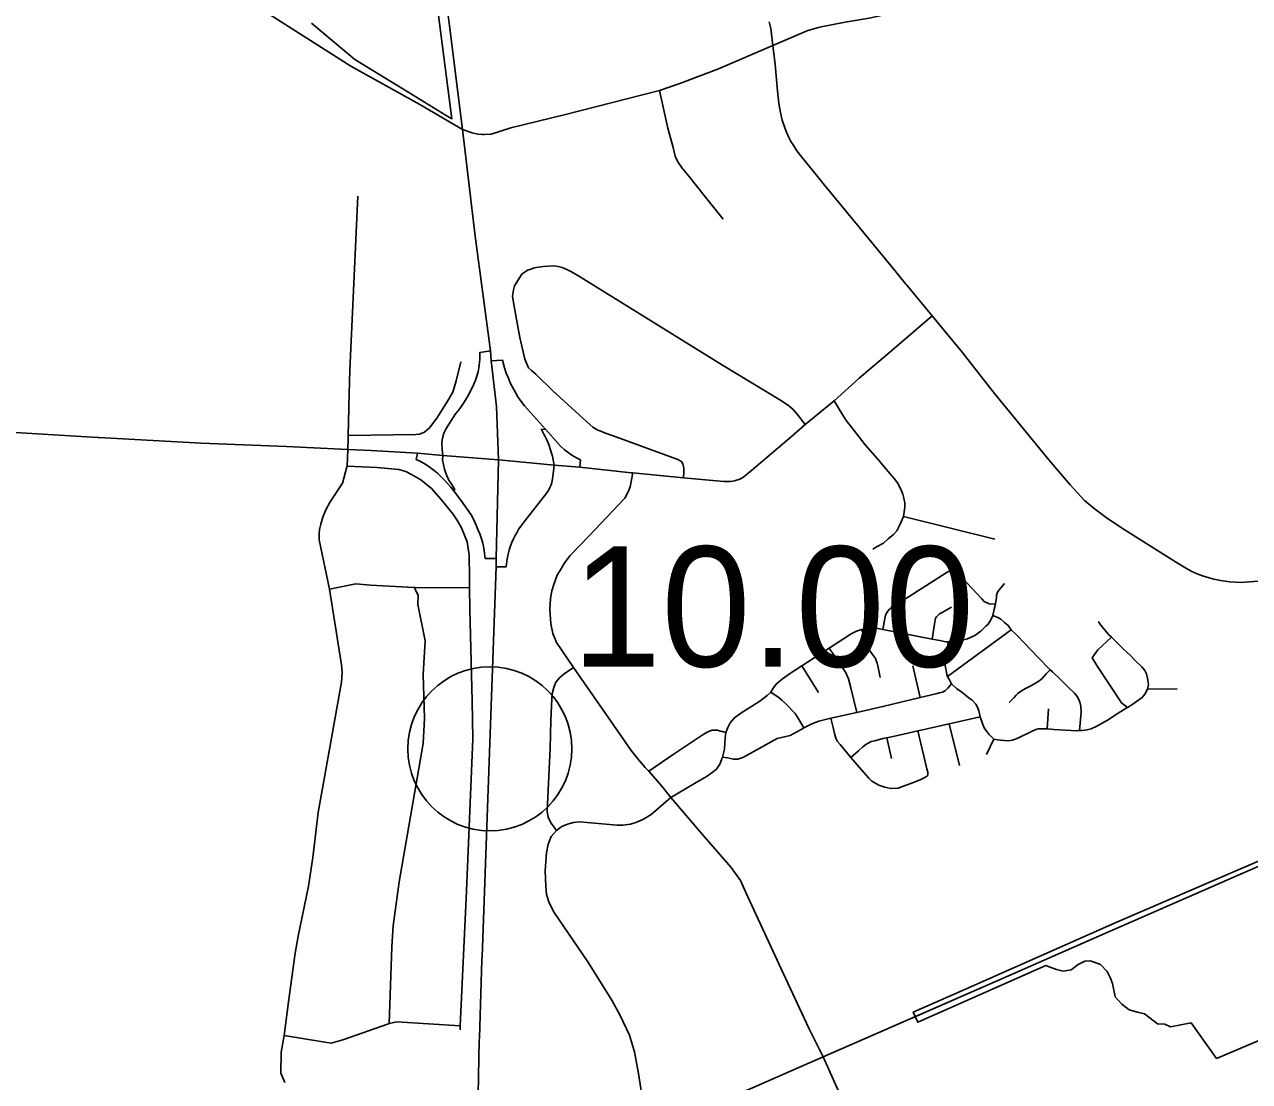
# Model space of a CAD drawing. Extents: x 1659811 to 1934326, y 644115 to 934867.
# Drawn here: x 1790976 to 1802180, y 724251 to 733916 of the extents above; entities that cross this region are included whole.
import ezdxf

# ---------------------------------------------------------------- set-up
doc = ezdxf.new("R2010")
doc.units = 0
for name, color, linetype in [('Default', 7, 'Continuous'), ('GM_X_City_Street', 7, 'Continuous'), ('GM_X_Corporation', 7, 'Continuous'), ('GM_X_County_Road', 7, 'Continuous'), ('GM_X_Interchange_Ramps', 7, 'Continuous'), ('GM_X_Interstate_Route', 7, 'Continuous'), ('GM_X_Township', 7, 'Continuous')]:
    doc.layers.add(name, color=color, linetype=linetype)

msp = doc.modelspace()

# ---------------------------------------------------------------- linework, layer by layer
at = {"layer": 'Default'}
msp.add_circle((1795232, 727293), 750, dxfattribs=at)
at = {"layer": 'GM_X_City_Street'}
for points in [[(1791596, 735016), (1792240, 734652), (1792700, 734340), (1793224, 734005), (1793962, 733534), (1794593, 733184), (1794983, 732956), (1795071, 732926), (1795122, 732913), (1795164, 732910)], [(1798262, 733893), (1798483, 733938), (1798701, 733975), (1799035, 734046), (1799160, 734074), (1799202, 734087), (1799231, 734097), (1799268, 734116), (1799328, 734150), (1799447, 734228), (1799512, 734275), (1799581, 734322), (1799639, 734362), (1799771, 734446), (1799859, 734501), (1799906, 734528)], [(1797820, 733723), (1797802, 733878), (1797787, 733940)], [(1797820, 733723), (1798141, 733860), (1798237, 733888), (1798262, 733893)], [(1795164, 732910), (1795182, 732909), (1795244, 732914), (1795424, 732970), (1795913, 733091), (1796785, 733312), (1796971, 733375), (1797324, 733510), (1797820, 733723)], [(1798935, 731665), (1798609, 732063), (1798293, 732448), (1798180, 732586), (1798086, 732702), (1798040, 732762), (1798005, 732814), (1797985, 732846), (1797966, 732881), (1797944, 732930), (1797929, 732971), (1797907, 733040), (1797889, 733110), (1797876, 733193), (1797862, 733309), (1797843, 733550), (1797820, 733723)], [(1797365, 732136), (1797191, 732352), (1797053, 732529), (1796991, 732603), (1796951, 732660), (1796927, 732713), (1796908, 732790), (1796860, 732969), (1796785, 733312)], [(1793942, 730433), (1793952, 730754), (1794024, 732346)], [(1795525, 731633), (1795458, 731526), (1795447, 731490), (1795440, 731428), (1795456, 731323), (1795505, 731053), (1795552, 730857), (1795586, 730777), (1795614, 730752), (1795653, 730719), (1795806, 730569), (1796119, 730282), (1796173, 730235), (1796219, 730205), (1796248, 730197), (1796280, 730183), (1796360, 730154), (1796951, 729939), (1796984, 729920), (1796998, 729899), (1797007, 729860), (1797006, 729824), (1797004, 729769)], [(1795525, 731633), (1795577, 731669), (1795611, 731680), (1795637, 731692), (1795677, 731698), (1795721, 731704), (1795768, 731705), (1795816, 731709), (1795858, 731703), (1795894, 731694), (1795936, 731675), (1795980, 731654), (1796051, 731610), (1797360, 730801), (1797899, 730474), (1797968, 730430), (1798004, 730398), (1798043, 730353), (1798117, 730257)], [(1799037, 731541), (1798935, 731665)], [(1799277, 731252), (1799045, 731531), (1799037, 731541)], [(1797642, 729852), (1797690, 729893), (1797988, 730145), (1798117, 730257), (1798380, 730474), (1798609, 730681), (1798930, 730954), (1799277, 731252)], [(1799803, 730599), (1799551, 730919), (1799391, 731116), (1799277, 731252)], [(1793935, 730158), (1794554, 730166), (1794590, 730170), (1794633, 730189), (1794679, 730228), (1794747, 730315), (1794836, 730455), (1794892, 730554), (1794923, 730656), (1794968, 730830)], [(1802259, 728826), (1802101, 728813), (1801999, 728818), (1801915, 728832), (1801855, 728844), (1801811, 728856), (1801750, 728873), (1801701, 728894), (1801646, 728918), (1801588, 728952), (1801504, 729003), (1801009, 729312), (1800868, 729408), (1800759, 729490), (1800670, 729562), (1800539, 729707), (1800343, 729935), (1799847, 730543), (1799803, 730599)], [(1785311, 730474), (1786954, 730410), (1788762, 730295), (1789486, 730260), (1790791, 730191), (1791647, 730138), (1791657, 730138)], [(1793935, 730131), (1793935, 730158), (1793941, 730412), (1793942, 730433)], [(1799015, 729417), (1799028, 729501), (1799028, 729542), (1799018, 729584), (1799008, 729620), (1798997, 729651), (1798986, 729678), (1798959, 729725), (1798929, 729765), (1798875, 729828), (1798777, 729945), (1798664, 730073), (1798553, 730217), (1798492, 730294), (1798459, 730342), (1798428, 730397), (1798380, 730474)], [(1791657, 730138), (1792592, 730086), (1793371, 730056), (1793934, 730030)], [(1793934, 730030), (1793935, 730131)], [(1793934, 730030), (1793927, 729878), (1793925, 729871)], [(1793934, 730030), (1794146, 730019)], [(1794146, 730019), (1794569, 729997), (1794803, 729976), (1795311, 729935)], [(1793925, 729871), (1793883, 729721), (1793770, 729551), (1793731, 729478), (1793705, 729411), (1793686, 729348), (1793675, 729297), (1793671, 729262), (1793671, 729202), (1793766, 728752), (1793876, 728060), (1793881, 727994), (1793875, 727901), (1793663, 726709), (1793614, 726299), (1793574, 726037), (1793478, 725579), (1793450, 725425), (1793390, 724978), (1793350, 724670), (1793323, 724518), (1793321, 724328), (1793356, 724241)], [(1795045, 728852), (1795044, 729066), (1795024, 729185), (1794972, 729312), (1794937, 729377), (1794892, 729442), (1794788, 729573), (1794698, 729673), (1794601, 729752), (1794514, 729802), (1794464, 729827), (1794400, 729847), (1794201, 729864), (1793927, 729878)], [(1795311, 729935), (1795443, 729922), (1795820, 729886), (1796055, 729868), (1796525, 729816)], [(1796525, 729816), (1796539, 729815), (1797004, 729769), (1797372, 729738), (1797433, 729737), (1797470, 729742), (1797517, 729759), (1797552, 729778), (1797594, 729812), (1797642, 729852)], [(1797897, 725282), (1797574, 725980), (1797523, 726087), (1797438, 726206), (1797192, 726492), (1796887, 726847), (1796804, 726951), (1796687, 727088), (1796654, 727121), (1796584, 727200), (1796524, 727277), (1796311, 727584), (1795998, 728036), (1795842, 728264), (1795809, 728347), (1795790, 728434), (1795782, 728566), (1795788, 728666), (1795800, 728737), (1795819, 728803), (1795847, 728879), (1795887, 728944), (1795913, 728988), (1795964, 729057), (1796138, 729237), (1796466, 729584), (1796497, 729641), (1796514, 729689), (1796539, 729815)], [(1798735, 729117), (1798775, 729142), (1798832, 729174), (1798876, 729213), (1798925, 729253), (1798955, 729287), (1798978, 729334), (1798995, 729368), (1799015, 729417)], [(1799852, 729210), (1799015, 729417)], [(1794960, 724722), (1794961, 724759), (1795018, 725990), (1795076, 727385), (1795070, 727730), (1795050, 728569), (1795046, 728765), (1795045, 728852)], [(1798825, 728383), (1798843, 728483), (1798852, 728514), (1798867, 728543), (1798881, 728564), (1798897, 728577), (1798913, 728593), (1798965, 728622), (1799406, 728902), (1799421, 728912), (1799438, 728917), (1799454, 728919), (1799467, 728919), (1799487, 728912), (1799509, 728898), (1799532, 728877), (1799545, 728862), (1799733, 728665), (1799754, 728640), (1799779, 728626), (1799798, 728619), (1799856, 728614)], [(1793766, 728752), (1794007, 728802), (1794139, 728790), (1794540, 728769), (1794548, 728768), (1795046, 728765)], [(1794311, 724780), (1794334, 725482), (1794349, 725675), (1794402, 726076), (1794621, 727342), (1794634, 727569), (1794622, 727973), (1794641, 728280), (1794574, 728613), (1794576, 728698), (1794540, 728769)], [(1796887, 726847), (1797103, 726974), (1797220, 727043), (1797264, 727075), (1797305, 727107), (1797334, 727152), (1797360, 727217), (1797377, 727290), (1797380, 727346), (1797383, 727390), (1797391, 727441), (1797410, 727489), (1797430, 727531), (1797469, 727577), (1797526, 727619), (1797701, 727729), (1797768, 727779), (1797799, 727809), (1797801, 727812), (1797824, 727847), (1797853, 727888), (1797910, 727931), (1797981, 727984), (1798084, 728051), (1798334, 728212), (1798538, 728344), (1798586, 728369), (1798622, 728382), (1798634, 728384), (1798651, 728387), (1798686, 728398), (1798724, 728396), (1798779, 728392), (1798825, 728383), (1799276, 728296), (1799348, 728283), (1799403, 728272), (1799426, 728271), (1799445, 728269), (1799505, 728275), (1799601, 728299), (1799669, 728329), (1799721, 728368), (1799767, 728415), (1799791, 728433), (1799814, 728471), (1799831, 728511), (1799844, 728570), (1799856, 728614), (1799858, 728621), (1799865, 728673), (1799866, 728698), (1799875, 728725), (1799891, 728746), (1799940, 728803)], [(1799276, 728296), (1799301, 728454), (1799305, 728473), (1799309, 728487), (1799318, 728499), (1799331, 728515), (1799345, 728527), (1799362, 728536), (1799453, 728587)], [(1800626, 727459), (1800640, 727628), (1800636, 727679), (1800631, 727710), (1800622, 727735), (1800608, 727767), (1800578, 727801), (1800531, 727847), (1800445, 727931), (1800378, 727997), (1800358, 728016), (1800243, 728132), (1800121, 728259), (1800051, 728332), (1800000, 728382), (1799972, 728420), (1799939, 728448), (1799904, 728477), (1799885, 728489), (1799831, 728511)], [(1798801, 727944), (1798782, 728052), (1798774, 728077), (1798767, 728092), (1798760, 728117), (1798742, 728144), (1798717, 728176), (1798698, 728204), (1798684, 728221), (1798677, 728244), (1798666, 728278), (1798634, 728384)], [(1799418, 727953), (1800000, 728382)], [(1801247, 727838), (1801257, 727880), (1801251, 727918), (1801247, 727940), (1801239, 727978), (1801222, 728008), (1801195, 728041), (1801138, 728097), (1801087, 728148), (1801028, 728205), (1800984, 728246), (1800934, 728299), (1800919, 728312), (1800893, 728334), (1800867, 728369), (1800829, 728412), (1800798, 728454), (1800797, 728455)], [(1799842, 727382), (1799821, 727403), (1799799, 727423), (1799780, 727449), (1799757, 727477), (1799740, 727516), (1799717, 727585), (1799704, 727640), (1799690, 727680), (1799676, 727702), (1799642, 727738), (1799615, 727756), (1799550, 727811), (1799499, 727845), (1799455, 727886), (1799436, 727924), (1799420, 727947), (1799418, 727953), (1799412, 727973), (1799406, 728013), (1799400, 728037), (1799396, 728058), (1799396, 728075), (1799400, 728119), (1799409, 728160), (1799412, 728201), (1799426, 728271)], [(1801063, 727669), (1801010, 727713), (1800783, 728053), (1800742, 728125), (1800763, 728156), (1800793, 728197), (1800919, 728312)], [(1798589, 727626), (1798534, 727850), (1798511, 727934), (1798496, 727966), (1798490, 727985), (1798473, 728011), (1798334, 728212)], [(1795870, 727942), (1795912, 727978), (1795998, 728036)], [(1798239, 727806), (1798084, 728051)], [(1799168, 727761), (1799101, 728050)], [(1795799, 727750), (1795801, 727794), (1795816, 727854), (1795836, 727901), (1795870, 727942), (1795870, 727942)], [(1799983, 727715), (1800027, 727762), (1800045, 727782), (1800060, 727798), (1800086, 727817), (1800130, 727843), (1800179, 727868), (1800222, 727892), (1800253, 727912), (1800282, 727936), (1800305, 727959), (1800319, 727978), (1800358, 728016)], [(1797360, 727217), (1797404, 727210), (1797460, 727197), (1797499, 727199), (1797547, 727213), (1797614, 727251), (1797859, 727388), (1797978, 727414), (1798079, 727468), (1798104, 727483), (1798176, 727522), (1798240, 727546), (1798351, 727574), (1798589, 727626), (1798827, 727679), (1799168, 727761), (1799312, 727794), (1799346, 727805), (1799372, 727812), (1799400, 727827), (1799421, 727848), (1799455, 727886)], [(1798104, 727483), (1798055, 727568), (1798023, 727614), (1797998, 727643), (1797966, 727675), (1797940, 727705), (1797901, 727736), (1797879, 727759), (1797801, 727812)], [(1799842, 727382), (1799875, 727376), (1799903, 727373), (1799937, 727370), (1799976, 727367), (1800012, 727372), (1800061, 727391), (1800186, 727451), (1800227, 727470), (1800246, 727475), (1800273, 727475), (1800323, 727475), (1800329, 727475), (1800391, 727469), (1800602, 727458), (1800626, 727459), (1800647, 727459), (1800694, 727465), (1800733, 727475), (1800784, 727501), (1800880, 727556), (1800978, 727619), (1801053, 727663), (1801063, 727669), (1801103, 727695), (1801147, 727725), (1801199, 727763), (1801224, 727793), (1801247, 727838)], [(1801519, 727841), (1801247, 727838)], [(1796656, 723913), (1796592, 724325), (1796554, 724521), (1796510, 724674), (1796424, 724853), (1796348, 724994), (1796129, 725344), (1795820, 725796), (1795773, 725884), (1795751, 725961), (1795743, 726038), (1795738, 726178), (1795749, 726341), (1795764, 726422), (1795794, 726490), (1795841, 726546), (1795794, 726612), (1795764, 726663), (1795756, 726723), (1795783, 727299), (1795789, 727551), (1795799, 727750)], [(1798535, 727214), (1798603, 727275), (1798642, 727310), (1798670, 727331), (1798691, 727344), (1798718, 727358), (1798753, 727365), (1798825, 727386), (1798862, 727393), (1798976, 727418), (1799146, 727456), (1799149, 727457), (1799434, 727521), (1799717, 727585)], [(1800329, 727475), (1800342, 727659)], [(1799238, 727048), (1799210, 727030), (1799167, 727009), (1799098, 726982), (1799014, 726951), (1798966, 726934), (1798899, 726929), (1798845, 726941), (1798790, 726961), (1798727, 726996), (1798697, 727024), (1798631, 727099), (1798535, 727214), (1798436, 727332), (1798413, 727358), (1798397, 727389), (1798383, 727434), (1798371, 727488), (1798351, 727574)], [(1799527, 727141), (1799434, 727521)], [(1796687, 727088), (1796918, 727247), (1797174, 727417), (1797221, 727446), (1797263, 727464), (1797312, 727462), (1797391, 727441)], [(1798906, 727204), (1798862, 727393)], [(1799238, 727048), (1799237, 727080), (1799229, 727109), (1799146, 727456)], [(1799774, 727242), (1799842, 727382)], [(1795841, 726546), (1795890, 726582), (1795943, 726605), (1795997, 726620), (1796054, 726625), (1796392, 726595), (1796447, 726593), (1796518, 726605), (1796575, 726622), (1796637, 726650), (1796706, 726693), (1796887, 726847)], [(1798281, 724477), (1798148, 724738), (1797897, 725282)], [(1793350, 724670), (1793704, 724612), (1793780, 724602), (1793888, 724631), (1794306, 724779), (1794311, 724780), (1794380, 724795), (1794961, 724759)], [(1795912, 723793), (1796352, 723865), (1796656, 723913), (1796867, 723946), (1797096, 723990), (1797207, 724021), (1797336, 724066), (1797634, 724194), (1798281, 724477), (1799141, 724852)], [(1799922, 720819), (1799578, 721577), (1799293, 722218), (1799156, 722511), (1798981, 722912), (1798800, 723311), (1798618, 723721), (1798281, 724477)]]:
    msp.add_lwpolyline(points, dxfattribs=at)
at = {"layer": 'GM_X_Corporation'}
for points in [[(1793602, 733927), (1793997, 733597), (1794437, 733326), (1794832, 733084), (1794885, 733054), (1794861, 733242), (1794699, 734497)], [(1802333, 726296), (1800972, 725711), (1799556, 725082), (1799105, 724884), (1799126, 724839), (1799147, 724793), (1799596, 724991), (1800317, 725311), (1800357, 725296), (1800415, 725275), (1800477, 725260), (1800549, 725271), (1800614, 725320), (1800674, 725350), (1800726, 725355), (1800816, 725320), (1800879, 725257), (1800904, 725202), (1800926, 725148), (1800939, 725086), (1800952, 725025), (1801011, 724958), (1801078, 724905), (1801154, 724884), (1801220, 724869), (1801271, 724831), (1801337, 724778), (1801405, 724775), (1801457, 724750), (1801645, 724786), (1801878, 724461), (1802359, 724665)]]:
    msp.add_lwpolyline(points, dxfattribs=at)
at = {"layer": 'GM_X_County_Road'}
msp.add_lwpolyline([(1799141, 724852), (1799900, 725183), (1800858, 725605), (1802383, 726270), (1802388, 726272)], dxfattribs=at)
at = {"layer": 'GM_X_Interchange_Ramps'}
for points in [[(1795239, 730931), (1795141, 730918), (1795141, 730863), (1795138, 730822), (1795132, 730777), (1795124, 730741), (1795113, 730701), (1795101, 730665), (1795085, 730626), (1795062, 730575), (1795034, 730522), (1795013, 730486), (1794992, 730453), (1794966, 730416), (1794940, 730381), (1794919, 730355), (1794833, 730223), (1794811, 730179), (1794801, 730146), (1794796, 730119), (1794794, 730092), (1794797, 730031), (1794803, 729976)], [(1796055, 729868), (1796062, 729934), (1796025, 729953), (1795982, 729979), (1795949, 730002), (1795913, 730030), (1795879, 730061), (1795741, 730214), (1795548, 730430), (1795519, 730467), (1795489, 730512), (1795462, 730556), (1795439, 730598), (1795419, 730640), (1795398, 730689), (1795382, 730729), (1795367, 730776), (1795348, 730846), (1795244, 730841)], [(1795820, 729886), (1795812, 729936), (1795804, 729970), (1795792, 730005), (1795783, 730035), (1795773, 730067), (1795761, 730098), (1795750, 730124), (1795737, 730149), (1795726, 730169), (1795704, 730213), (1795741, 730214)], [(1794569, 729997), (1794559, 729939), (1794586, 729926), (1794637, 729898), (1794676, 729872), (1794723, 729837), (1794752, 729812), (1794789, 729778), (1794816, 729750), (1794874, 729685), (1794898, 729654), (1794966, 729566), (1795060, 729432), (1795087, 729379), (1795107, 729337), (1795123, 729299), (1795139, 729258), (1795152, 729221), (1795167, 729174), (1795177, 729126), (1795190, 729032), (1795291, 729032)], [(1794803, 729976), (1794799, 729934), (1794807, 729891), (1794817, 729851), (1794830, 729813), (1794846, 729775), (1794864, 729740), (1794884, 729708), (1794912, 729665), (1794898, 729654)], [(1795290, 728956), (1795380, 728956), (1795391, 729031), (1795399, 729071), (1795408, 729108), (1795419, 729140), (1795430, 729172), (1795448, 729213), (1795463, 729243), (1795481, 729275), (1795498, 729303), (1795519, 729333), (1795555, 729379), (1795752, 729633), (1795771, 729660), (1795782, 729682), (1795792, 729706), (1795799, 729729), (1795806, 729761), (1795815, 729832), (1795820, 729886)]]:
    msp.add_lwpolyline(points, dxfattribs=at)
at = {"layer": 'GM_X_Interstate_Route'}
for points in [[(1795311, 729935), (1795293, 730422), (1795244, 730841), (1795239, 730931), (1795097, 731981), (1794983, 732956), (1794740, 734878)], [(1795161, 725395), (1795290, 728956), (1795291, 729032), (1795311, 729935)], [(1795136, 724651), (1795160, 725359), (1795161, 725395)], [(1795116, 723641), (1795135, 724625), (1795136, 724651)]]:
    msp.add_lwpolyline(points, dxfattribs=at)
at = {"layer": 'GM_X_Township'}
msp.add_lwpolyline([(1795068, 712958), (1795095, 715947), (1795173, 718315), (1795190, 719372), (1795201, 719752), (1795202, 719928), (1795204, 720477), (1795220, 721012), (1795218, 721440), (1795215, 721817), (1795248, 723669), (1795806, 723776), (1796352, 723865), (1796656, 723913), (1796867, 723946), (1797096, 723990), (1797207, 724021), (1797336, 724066), (1797634, 724194), (1798281, 724477), (1799900, 725183), (1800858, 725605), (1802383, 726270)], dxfattribs=at)

# ---------------------------------------------------------------- texts
at = {"layer": 'Default'}
msp.add_text('10.00', height=1100, dxfattribs=at).set_placement((1795982, 728043))

doc.saveas('drawing.dxf')
